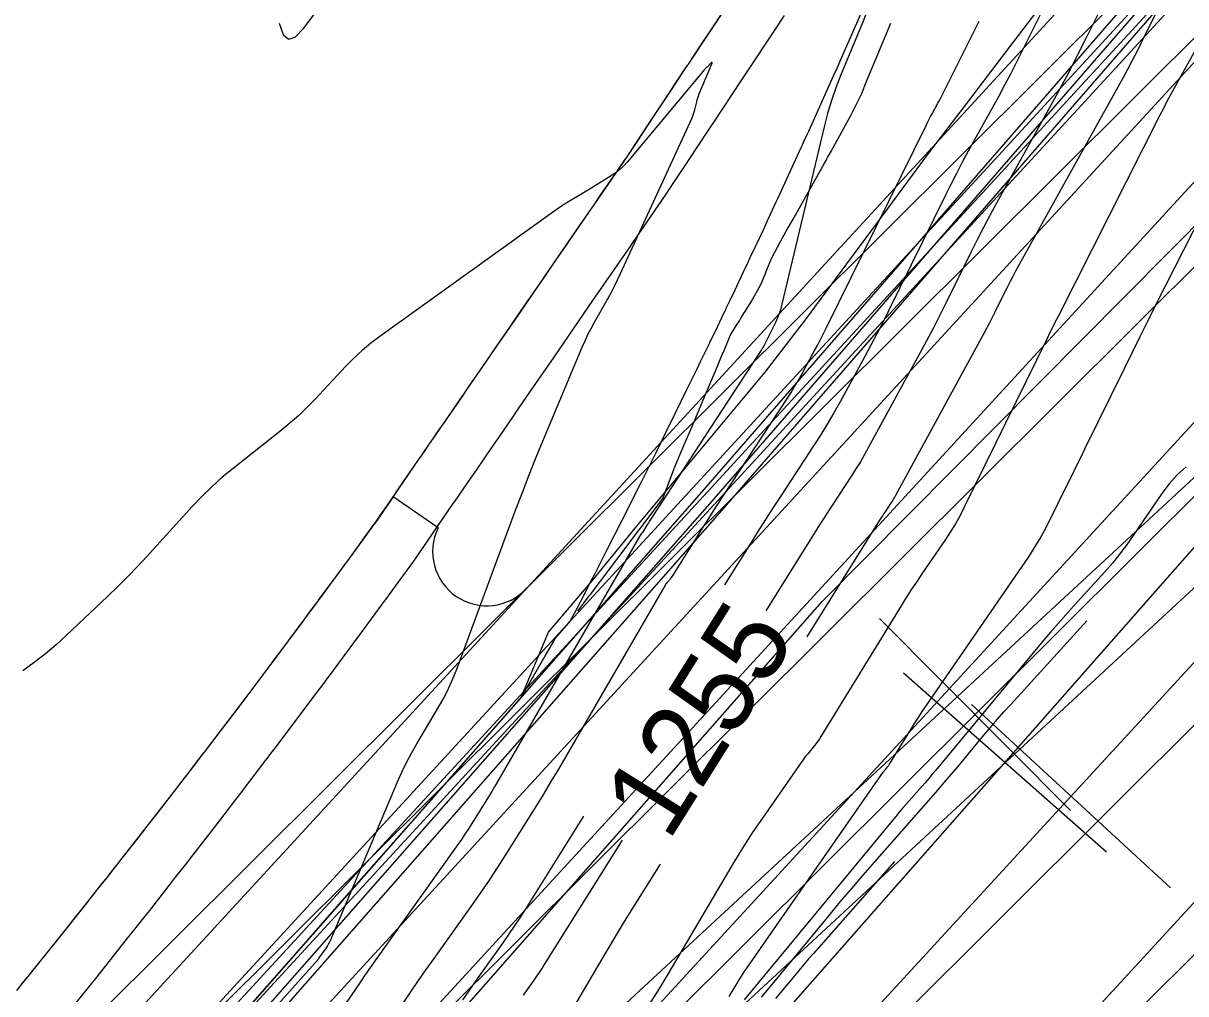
# Model space of a CAD drawing. Extents: x 658976 to 668721, y 639543 to 647196.
# Drawn here: x 662119.6 to 662205.5, y 643027.6 to 643099.3 of the extents above; entities that cross this region are included whole.
import ezdxf

# ---------------------------------------------------------------- set-up
doc = ezdxf.new("R2010")
doc.units = 0
for name, color, linetype in [('Ex_Contour Labels', 7, 'Continuous'), ('Ex_Major Contours', 7, 'Continuous'), ('Ex_Minor Contours', 7, 'Continuous'), ('R_Ramp 15 Degree_Min Ls', 7, 'Continuous'), ('R_Ramp 20 Degree Des Ls', 7, 'Continuous'), ('R_Ramp 20 Degree Des Ls Annot', 7, 'Continuous'), ('R_Ramp 20 Degree Existing Ramp', 7, 'Continuous'), ('R_Ramp 20 Degree_Min Ls', 7, 'Continuous')]:
    doc.layers.add(name, color=color, linetype=linetype)

msp = doc.modelspace()

# ---------------------------------------------------------------- linework, layer by layer
at = {"layer": 'Ex_Major Contours'}
for points in [[(662201.202, 643104.258), (662198.166, 643098.17), (662197.525, 643096.903), (662196.871, 643095.643), (662196.204, 643094.391), (662195.522, 643093.145), (662191.593, 643086.051), (662191.093, 643085.136), (662190.604, 643084.214), (662190.127, 643083.287), (662189.661, 643082.354), (662187.818, 643078.61), (662187.353, 643077.676), (662186.877, 643076.748), (662186.392, 643075.824), (662185.898, 643074.906), (662182.113, 643067.967), (662181.812, 643067.429), (662181.501, 643066.897), (662181.179, 643066.372), (662180.846, 643065.852), (662179.495, 643063.789), (662179.158, 643063.272), (662178.825, 643062.753), (662178.494, 643062.233), (662178.165, 643061.711), (662174.514, 643055.874)], [(662163.89, 643038.929), (662158.141, 643029.729), (662157.957, 643029.439), (662157.769, 643029.152), (662157.576, 643028.869), (662157.378, 643028.587), (662156.581, 643027.469)]]:
    msp.add_lwpolyline(points, dxfattribs=at)
at = {"layer": 'Ex_Minor Contours'}
for points in [[(662199.413, 643109.216), (662193.003, 643096.364), (662192.585, 643095.537), (662192.158, 643094.714), (662191.722, 643093.896), (662191.277, 643093.082), (662189.479, 643089.837), (662189.035, 643089.023), (662188.601, 643088.204), (662188.176, 643087.38), (662187.762, 643086.55), (662183.574, 643078.039), (662183.15, 643077.189), (662182.717, 643076.343), (662182.275, 643075.501), (662181.824, 643074.665), (662180.003, 643071.327), (662179.54, 643070.497), (662179.06, 643069.678), (662178.564, 643068.868), (662178.051, 643068.067), (662175.642, 643064.388), (662175.07, 643063.508), (662174.501, 643062.626), (662173.938, 643061.74), (662173.379, 643060.851), (662171.462, 643057.788)], [(662138.558, 643099.312), (662138.846, 643098.467), (662139.243, 643098.119), (662139.749, 643098.268), (662140.365, 643098.914), (662145.94, 643106.358)], [(662181.982, 643100.137), (662181.606, 643099.201), (662180.057, 643095.472), (662179.69, 643094.534), (662179.36, 643093.583), (662179.07, 643092.619), (662178.817, 643091.644), (662175.683, 643078.436), (662175.601, 643078.129), (662175.503, 643077.828), (662175.387, 643077.532), (662175.254, 643077.243), (662174.45, 643075.608), (662174.429, 643075.567), (662174.409, 643075.526), (662174.387, 643075.486), (662174.366, 643075.446), (662174.278, 643075.285), (662174.256, 643075.245), (662174.233, 643075.206), (662174.209, 643075.167), (662174.184, 643075.128), (662165.957, 643062.562), (662165.898, 643062.471), (662165.839, 643062.38), (662165.781, 643062.289), (662165.724, 643062.198), (662165.395, 643061.673), (662165.387, 643061.661), (662165.379, 643061.649), (662165.37, 643061.637), (662165.361, 643061.626), (662165.324, 643061.582), (662165.315, 643061.571), (662165.306, 643061.56), (662165.298, 643061.548), (662165.291, 643061.536), (662154.734, 643043.327), (662154.499, 643042.925), (662154.26, 643042.526), (662154.019, 643042.128), (662153.774, 643041.733), (662152.787, 643040.154), (662152.538, 643039.761), (662152.282, 643039.373), (662152.021, 643038.988), (662151.754, 643038.607), (662145.763, 643030.208), (662145.469, 643029.793), (662145.178, 643029.375), (662144.89, 643028.956), (662144.605, 643028.535), (662143.471, 643026.845)], [(662177.565, 643053.961), (662182.952, 643062.571), (662183.049, 643062.726), (662183.148, 643062.881), (662183.247, 643063.035), (662183.348, 643063.189), (662183.75, 643063.804), (662183.849, 643063.958), (662183.945, 643064.115), (662184.037, 643064.273), (662184.127, 643064.433), (662190.646, 643076.384), (662190.851, 643076.764), (662191.051, 643077.145), (662191.248, 643077.529), (662191.44, 643077.915), (662192.202, 643079.464), (662192.395, 643079.849), (662192.592, 643080.233), (662192.794, 643080.614), (662193.001, 643080.992), (662200.908, 643095.268), (662201.261, 643095.913), (662201.607, 643096.561), (662201.945, 643097.214), (662202.277, 643097.87), (662203.59, 643100.501)], [(662147.72, 643026.885), (662148.284, 643027.719), (662148.854, 643028.548), (662149.429, 643029.374), (662150.011, 643030.195), (662152.874, 643034.209), (662153.491, 643035.089), (662154.095, 643035.977), (662154.684, 643036.874), (662155.261, 643037.781), (662157.538, 643041.426), (662158.103, 643042.339), (662158.661, 643043.257), (662159.212, 643044.18), (662159.754, 643045.107), (662167.072, 643057.729), (662167.114, 643057.798), (662167.16, 643057.865), (662167.208, 643057.93), (662167.259, 643057.993), (662167.47, 643058.242), (662167.521, 643058.305), (662167.57, 643058.369), (662167.617, 643058.436), (662167.661, 643058.504), (662169.518, 643061.471), (662169.843, 643061.988), (662170.171, 643062.503), (662170.501, 643063.016), (662170.834, 643063.528), (662176.118, 643071.598), (662176.386, 643072.017), (662176.646, 643072.442), (662176.898, 643072.871), (662177.141, 643073.306), (662178.095, 643075.055), (662178.331, 643075.494), (662178.563, 643075.934), (662178.79, 643076.378), (662179.012, 643076.824), (662186.38, 643091.798), (662186.481, 643092), (662186.584, 643092.2), (662186.69, 643092.399), (662186.798, 643092.597), (662187.235, 643093.386), (662187.343, 643093.583), (662187.449, 643093.782), (662187.552, 643093.982), (662187.654, 643094.183), (662190.276, 643099.441)], [(662206.294, 643097.39), (662204.696, 643094.504), (662204.423, 643094.006), (662204.156, 643093.507), (662203.893, 643093.005), (662203.634, 643092.501), (662196.13, 643077.679), (662195.992, 643077.407), (662195.856, 643077.134), (662195.72, 643076.861), (662195.586, 643076.587), (662195.049, 643075.492), (662194.915, 643075.218), (662194.781, 643074.944), (662194.647, 643074.67), (662194.513, 643074.397), (662189.208, 643063.576), (662188.876, 643062.93), (662188.522, 643062.297), (662188.144, 643061.678), (662187.744, 643061.072), (662186.095, 643058.675), (662185.687, 643058.074), (662185.287, 643057.467), (662184.895, 643056.855), (662184.511, 643056.237), (662178.59, 643046.577), (662178.482, 643046.408), (662178.368, 643046.243), (662178.248, 643046.082), (662178.123, 643045.925), (662177.61, 643045.307), (662177.483, 643045.151), (662177.36, 643044.992), (662177.24, 643044.831), (662177.123, 643044.668), (662174.1, 643040.319), (662173.565, 643039.535), (662173.046, 643038.741), (662172.541, 643037.937), (662172.051, 643037.124), (662167.274, 643029.017), (662166.541, 643027.803), (662165.782, 643026.606)], [(662132.544, 643020.191), (662141.438, 643030.114), (662141.445, 643030.122), (662141.452, 643030.131), (662141.459, 643030.139), (662141.465, 643030.148), (662141.49, 643030.185), (662141.502, 643030.203), (662141.514, 643030.221), (662142.047, 643030.968), (662142.134, 643031.097), (662142.214, 643031.231), (662142.286, 643031.369), (662142.351, 643031.511), (662147.307, 643043.244), (662147.625, 643043.962), (662147.967, 643044.668), (662148.333, 643045.362), (662148.723, 643046.044), (662150.332, 643048.748), (662150.718, 643049.431), (662151.072, 643050.13), (662151.394, 643050.845), (662151.683, 643051.574), (662156.031, 643063.307), (662156.526, 643064.621), (662157.034, 643065.93), (662157.557, 643067.234), (662158.092, 643068.532), (662160.952, 643075.363), (662161.156, 643075.832), (662161.374, 643076.293), (662161.605, 643076.748), (662161.85, 643077.197), (662162.856, 643078.977), (662163.102, 643079.424), (662163.34, 643079.877), (662163.567, 643080.334), (662163.785, 643080.796), (662169.069, 643092.304), (662169.13, 643092.446), (662169.184, 643092.591), (662169.23, 643092.738), (662169.27, 643092.887), (662169.413, 643093.49), (662169.451, 643093.64), (662169.496, 643093.787), (662169.547, 643093.933), (662169.603, 643094.077), (662170.525, 643096.297), (662170.549, 643096.369), (662170.546, 643096.401), (662170.516, 643096.392), (662170.458, 643096.342), (662170.171, 643096.061), (662170.1, 643095.99), (662170.031, 643095.917), (662169.964, 643095.843), (662169.899, 643095.767), (662164.274, 643089.04), (662164.024, 643088.763), (662163.754, 643088.509), (662163.465, 643088.277), (662163.157, 643088.067), (662161.657, 643087.129), (662161.453, 643087.003), (662161.248, 643086.878), (662161.043, 643086.754), (662160.836, 643086.631), (662160.01, 643086.143), (662159.804, 643086.019), (662159.602, 643085.89), (662159.403, 643085.757), (662159.206, 643085.619), (662145.998, 643076.149), (662145.33, 643075.645), (662144.689, 643075.109), (662144.075, 643074.543), (662143.488, 643073.945), (662141.197, 643071.492), (662140.613, 643070.89), (662140.008, 643070.312), (662139.382, 643069.757), (662138.734, 643069.226), (662135.155, 643066.401), (662134.353, 643065.741), (662133.581, 643065.05), (662132.838, 643064.328), (662132.125, 643063.574), (662128.809, 643059.923), (662128.1, 643059.157), (662127.376, 643058.405), (662126.638, 643057.667), (662125.886, 643056.942), (662122.849, 643054.073), (662122.078, 643053.371), (662121.282, 643052.698), (662120.462, 643052.056), (662119.617, 643051.443)], [(662171.818, 643027.371), (662172.369, 643028.304), (662172.508, 643028.537), (662172.652, 643028.766), (662172.801, 643028.993), (662172.953, 643029.216), (662183.195, 643043.945), (662183.231, 643043.997), (662183.269, 643044.048), (662183.308, 643044.098), (662183.349, 643044.147), (662183.511, 643044.343), (662183.551, 643044.393), (662183.589, 643044.444), (662183.625, 643044.496), (662183.659, 643044.549), (662185.229, 643047.111), (662185.505, 643047.555), (662185.787, 643047.994), (662186.074, 643048.43), (662186.367, 643048.862), (662193.941, 643059.874), (662194.356, 643060.502), (662194.747, 643061.144), (662195.115, 643061.8), (662195.459, 643062.47), (662196.786, 643065.178), (662197.118, 643065.855), (662197.45, 643066.532), (662197.781, 643067.209), (662198.113, 643067.886), (662200.982, 643073.744), (662201.573, 643074.946), (662202.168, 643076.145), (662202.766, 643077.342), (662203.369, 643078.537), (662206.771, 643085.256)], [(662205.586, 643066.525), (662204.918, 643065.93), (662204.313, 643065.271), (662203.771, 643064.548), (662201.668, 643061.435), (662201.176, 643060.735), (662200.66, 643060.054), (662200.12, 643059.393), (662199.555, 643058.75), (662197.245, 643056.22), (662196.672, 643055.584), (662196.106, 643054.941), (662195.547, 643054.293), (662194.996, 643053.637), (662187.082, 643044.113), (662186.818, 643043.796), (662186.551, 643043.482), (662186.281, 643043.17), (662186.01, 643042.859), (662184.919, 643041.621), (662184.648, 643041.31), (662184.379, 643040.997), (662184.112, 643040.682), (662183.848, 643040.365), (662172.908, 643027.119)], [(662174.189, 643027.317), (662174.738, 643027.978), (662179.188, 643033.365), (662180.021, 643034.366), (662180.862, 643035.361), (662181.712, 643036.348), (662182.569, 643037.329), (662186.734, 643042.059), (662187.232, 643042.629), (662187.726, 643043.202), (662188.215, 643043.778), (662188.701, 643044.358), (662190.634, 643046.685), (662191.121, 643047.264), (662191.614, 643047.837), (662192.114, 643048.404), (662192.62, 643048.965), (662198.241, 643055.125)], [(662161.047, 643040.711), (662156.734, 643033.808), (662156.337, 643033.183), (662155.931, 643032.565), (662155.515, 643031.953), (662155.09, 643031.348), (662153.371, 643028.938), (662152.944, 643028.334), (662152.521, 643027.727), (662152.102, 643027.117)], [(662184.016, 643037.35), (662178.039, 643030.564), (662177.681, 643030.154), (662177.326, 643029.741), (662176.975, 643029.326), (662176.626, 643028.907), (662175.24, 643027.229)], [(662160.295, 643026.53), (662162.7, 643030.612), (662163.132, 643031.339), (662163.568, 643032.063), (662164.009, 643032.784), (662164.455, 643033.503), (662166.732, 643037.147)]]:
    msp.add_lwpolyline(points, dxfattribs=at)
at = {"layer": 'R_Ramp 15 Degree_Min Ls'}
for p, q in [((662027.08, 642928.345), (662234.904, 643135.3)), ((662031.314, 642924.093), (662239.138, 643131.049)), ((662039.781, 642915.59), (662247.605, 643122.545)), ((661999.484, 642858.526), (662256.073, 643114.042)), ((662056.716, 642898.584), (662264.54, 643105.539)), ((662065.184, 642890.081), (662273.008, 643097.036))]:
    msp.add_line(p, q, dxfattribs=at)
msp.add_lwpolyline([(662182.91, 643055.298), (662197.022, 643041.126)], dxfattribs=at)
at = {"layer": 'R_Ramp 20 Degree Des Ls'}
for p, q in [((662169.622, 643064.443), (662284.307, 643196.544)), ((662170.373, 643063.782), (662285.1, 643195.934)), ((662171.124, 643063.122), (662285.893, 643195.325)), ((662178.678, 643056.568), (662302.163, 643181.013)), ((662070.674, 642951.987), (662169.622, 643064.443)), ((662071.384, 642951.282), (662170.373, 643063.782)), ((662072.094, 642950.578), (662171.124, 643063.122)), ((662079.59, 642943.956), (662178.678, 643056.568))]:
    msp.add_line(p, q, dxfattribs=at)
for points in [[(662136.593, 643026.906), (662139.896, 643030.66), (662143.199, 643034.413), (662146.501, 643038.167), (662149.804, 643041.921), (662153.107, 643045.674), (662156.41, 643049.428), (662158.457, 643054.287), (662161.688, 643058.104), (662164.857, 643061.976), (662168.061, 643065.817), (662171.261, 643069.661), (662174.46, 643073.506), (662177.512, 643077.48), (662180.5, 643081.512), (662183.487, 643085.543), (662186.473, 643089.576), (662189.525, 643093.551), (662192.552, 643097.547), (662195.566, 643101.555)], [(662119.503, 643028.232), (662119.945, 643028.777), (662120.013, 643028.861), (662120.079, 643028.943), (662121.709, 643030.971), (662122.147, 643031.516), (662122.159, 643031.531), (662122.213, 643031.599), (662122.581, 643032.06), (662122.887, 643032.444), (662124.337, 643034.264), (662124.402, 643034.346), (662124.871, 643034.94), (662125.112, 643035.246), (662125.566, 643035.821), (662125.633, 643035.905), (662125.688, 643035.974), (662125.715, 643036.009), (662125.867, 643036.202), (662126.514, 643037.021), (662126.579, 643037.103), (662126.867, 643037.471), (662128.008, 643038.929), (662128.534, 643039.602), (662128.662, 643039.765), (662128.664, 643039.767), (662128.68, 643039.788), (662128.743, 643039.869), (662129.186, 643040.44), (662130.817, 643042.543), (662130.833, 643042.563), (662130.836, 643042.567), (662130.895, 643042.644), (662131.12, 643042.936), (662131.664, 643043.643), (662132.653, 643044.93), (662132.974, 643045.348), (662133.036, 643045.428), (662134.205, 643046.964), (662134.641, 643047.535), (662135.103, 643048.142), (662135.163, 643048.221), (662136.087, 643049.445), (662137.204, 643050.924), (662137.22, 643050.945), (662137.267, 643051.008), (662137.279, 643051.023), (662137.355, 643051.125), (662137.592, 643051.442), (662138.194, 643052.247), (662139.196, 643053.585), (662139.308, 643053.736), (662139.324, 643053.757), (662139.382, 643053.834), (662139.491, 643053.981), (662140.3, 643055.073), (662140.516, 643055.364), (662140.977, 643055.986), (662141.415, 643056.577), (662141.472, 643056.654), (662142.395, 643057.91), (662142.86, 643058.542), (662143.31, 643059.154), (662143.415, 643059.298), (662143.495, 643059.406), (662143.508, 643059.424), (662143.55, 643059.482), (662145.561, 643062.244), (662145.616, 643062.319), (662146.18, 643063.138), (662146.271, 643063.271), (662146.309, 643063.326), (662147.151, 643064.55), (662147.237, 643064.675), (662147.238, 643064.676), (662147.24, 643064.679), (662147.751, 643065.423), (662148.538, 643066.566), (662148.637, 643066.711), (662149.146, 643067.45), (662149.394, 643067.81), (662150.396, 643069.267), (662150.507, 643069.429), (662151.849, 643071.379), (662152.019, 643071.627), (662152.607, 643072.48), (662153.555, 643073.858), (662154.892, 643075.802), (662155.818, 643077.149), (662156.716, 643078.453), (662157.764, 643079.976), (662158.697, 643081.333), (662159.029, 643081.816), (662159.88, 643083.052), (662159.888, 643083.065), (662160.635, 643084.15), (662161.209, 643084.984), (662161.324, 643085.151), (662161.381, 643085.235), (662161.439, 643085.318), (662161.467, 643085.36), (662161.65, 643085.626), (662161.772, 643085.803), (662162.239, 643086.482), (662163.047, 643087.655), (662163.506, 643088.323), (662163.692, 643088.594), (662164.155, 643089.266), (662164.216, 643089.355), (662164.217, 643089.356), (662164.953, 643090.468), (662165.417, 643091.17), (662166.165, 643092.3), (662166.32, 643092.534), (662168.542, 643095.893), (662168.665, 643096.079), (662168.694, 643096.122), (662168.737, 643096.188), (662168.798, 643096.28), (662169.115, 643096.758), (662169.255, 643096.97), (662169.673, 643097.603), (662170.722, 643099.187), (662171.667, 643100.615)], [(662136.848, 643027.195), (662137.55, 643027.993), (662137.62, 643028.073), (662137.935, 643028.43), (662139.181, 643029.847), (662139.756, 643030.5), (662139.896, 643030.659), (662139.898, 643030.661), (662139.915, 643030.681), (662139.985, 643030.76), (662140.472, 643031.313), (662142.264, 643033.35), (662142.281, 643033.37), (662142.285, 643033.374), (662142.35, 643033.448), (662142.598, 643033.73), (662143.199, 643034.413), (662144.293, 643035.656), (662144.648, 643036.06), (662144.716, 643036.137), (662146.018, 643037.616), (662146.502, 643038.167), (662147.017, 643038.751), (662147.084, 643038.828), (662148.118, 643040.003), (662149.368, 643041.424), (662149.386, 643041.444), (662149.439, 643041.504), (662149.452, 643041.519), (662149.538, 643041.617), (662149.805, 643041.92), (662150.483, 643042.691), (662151.612, 643043.974), (662151.739, 643044.118), (662151.756, 643044.138), (662151.822, 643044.212), (662151.945, 643044.353), (662152.863, 643045.396), (662153.108, 643045.674), (662153.631, 643046.269), (662154.128, 643046.833), (662154.193, 643046.907), (662155.246, 643048.104), (662155.776, 643048.707), (662156.29, 643049.29), (662156.411, 643049.428), (662156.48, 643049.547), (662156.491, 643049.567), (662156.528, 643049.631), (662158.286, 643052.672), (662158.334, 643052.755), (662158.846, 643053.639), (662158.928, 643053.782), (662158.963, 643053.842), (662159.967, 643054.983), (662160.069, 643055.1), (662160.07, 643055.1), (662160.072, 643055.103), (662160.502, 643055.932), (662161.16, 643057.205), (662161.243, 643057.367), (662161.667, 643058.191), (662161.874, 643058.593), (662162.705, 643060.219), (662162.797, 643060.4), (662163.903, 643062.579), (662164.043, 643062.857), (662164.525, 643063.812), (662165.299, 643065.355), (662166.385, 643067.534), (662167.133, 643069.045), (662167.854, 643070.51), (662168.692, 643072.222), (662169.434, 643073.748), (662169.698, 643074.292), (662170.37, 643075.685), (662170.377, 643075.699), (662170.965, 643076.922), (662171.415, 643077.863), (662171.505, 643078.051), (662171.55, 643078.145), (662171.595, 643078.239), (662171.617, 643078.286), (662171.76, 643078.586), (662171.855, 643078.786), (662172.22, 643079.553), (662172.847, 643080.878), (662173.203, 643081.632), (662173.347, 643081.938), (662173.704, 643082.698), (662173.751, 643082.798), (662173.752, 643082.799), (662174.333, 643084.042), (662174.699, 643084.826), (662175.285, 643086.089), (662175.407, 643086.352), (662177.134, 643090.112), (662177.23, 643090.321), (662177.252, 643090.369), (662177.285, 643090.443), (662177.332, 643090.546), (662177.576, 643091.082), (662177.684, 643091.319), (662178.006, 643092.029), (662178.808, 643093.806), (662179.527, 643095.41), (662179.711, 643095.822), (662179.752, 643095.913), (662180.043, 643096.567), (662181.811, 643100.571)], [(662160.617, 643055.846), (662161.471, 643056.974), (662161.581, 643057.116), (662162.133, 643057.846), (662162.403, 643058.202), (662163.49, 643059.642), (662163.611, 643059.802), (662165.064, 643061.732), (662165.249, 643061.977), (662165.885, 643062.823), (662166.91, 643064.188), (662167.786, 643066.526), (662168.463, 643068.093), (662169.114, 643069.612), (662169.868, 643071.388), (662170.535, 643072.971), (662170.772, 643073.535), (662171.375, 643074.979), (662171.381, 643074.994), (662171.907, 643076.262), (662172.449, 643077.141), (662172.56, 643077.315), (662172.615, 643077.403), (662172.67, 643077.49), (662172.698, 643077.533), (662172.873, 643077.811), (662172.986, 643077.999), (662173.422, 643078.718), (662174.137, 643079.986), (662174.461, 643080.764), (662174.592, 643081.079), (662174.916, 643081.864), (662174.959, 643081.968), (662174.959, 643081.969), (662175.597, 643083.176), (662176.022, 643083.921), (662176.704, 643085.123), (662176.846, 643085.373), (662178.853, 643088.955), (662178.964, 643089.155), (662178.989, 643089.201), (662179.028, 643089.271), (662179.085, 643089.369), (662179.368, 643089.88), (662179.493, 643090.106), (662179.867, 643090.784), (662180.798, 643092.482), (662181.576, 643094.053), (662181.748, 643094.474), (662181.786, 643094.568), (662182.057, 643095.238), (662183.743, 643099.311)]]:
    msp.add_lwpolyline(points, dxfattribs=at)
at = {"layer": 'R_Ramp 20 Degree Des Ls Annot'}
msp.add_line((662002.885, 642829.533), (662307.747, 643176.006), dxfattribs=at)
msp.add_lwpolyline([(662184.684, 643051.284), (662199.699, 643038.072)], dxfattribs=at)
at = {"layer": 'R_Ramp 20 Degree Existing Ramp'}
for p, q in [((662009.596, 642838.319), (662282.005, 643134.554)), ((662066.291, 642959.068), (662201.711, 643106.332)), ((662069.154, 642956.272), (662204.677, 643103.648)), ((662069.87, 642955.573), (662205.391, 643102.947)), ((662070.586, 642954.874), (662206.105, 643102.246)), ((662073.449, 642952.078), (662208.826, 643099.296)), ((662077.866, 642948.017), (662213.243, 643095.235)), ((662000.763, 642846.441), (662222.076, 643087.112)), ((662018.429, 642830.196), (662239.742, 643070.867)), ((662150.304, 643062), (662146.973, 643064.291))]:
    msp.add_line(p, q, dxfattribs=at)
for points in [[(662146.973, 643064.291), (662145.616, 643062.319)], [(662189.704, 643048.954), (662204.426, 643035.416)]]:
    msp.add_lwpolyline(points, dxfattribs=at)
msp.add_arc((662153.9, 643060.249), 4, 154.03601, 317.39933, dxfattribs=at)
at = {"layer": 'R_Ramp 20 Degree_Min Ls'}
for p, q in [((662245.693, 643102.328), (662117.039, 642983.233)), ((662250.025, 643098.177), (662121.371, 642979.082))]:
    msp.add_line(p, q, dxfattribs=at)
for points in [[(662119.173, 643027.824), (662119.967, 643028.804), (662120.013, 643028.861), (662122.213, 643031.599), (662123.107, 643032.72), (662123.121, 643032.738), (662124.402, 643034.346), (662125.112, 643035.246), (662125.867, 643036.202), (662126.226, 643036.656), (662126.579, 643037.103), (662126.867, 643037.471), (662128.047, 643038.979), (662128.743, 643039.869), (662129.322, 643040.615), (662130.895, 643042.644), (662132.395, 643044.595), (662133, 643045.381), (662133.036, 643045.428), (662135.163, 643048.221), (662135.446, 643048.596), (662137.279, 643051.023), (662138.474, 643052.62), (662138.964, 643053.276), (662139.196, 643053.585), (662139.382, 643053.834), (662141.46, 643056.636), (662141.472, 643056.654), (662141.48, 643056.664), (662143.508, 643059.424), (662143.55, 643059.482), (662144.461, 643060.733), (662145.616, 643062.319), (662147.371, 643064.869), (662148.538, 643066.566), (662148.637, 643066.711), (662149.336, 643067.727), (662149.668, 643068.208), (662149.955, 643068.626), (662150.242, 643069.043), (662150.816, 643069.878), (662151.39, 643070.712), (662151.965, 643071.547), (662151.965, 643071.548), (662151.97, 643071.555), (662152.986, 643073.032), (662153.102, 643073.201), (662153.113, 643073.217), (662154.251, 643074.871), (662155.984, 643077.39), (662158.856, 643081.564), (662161.65, 643085.626), (662161.727, 643085.737), (662161.772, 643085.803), (662162.097, 643086.274), (662164.216, 643089.355), (662164.589, 643089.919), (662165.908, 643091.912), (662167.394, 643094.157), (662167.954, 643095.005), (662168.235, 643095.429), (662168.235, 643095.43), (662168.515, 643095.852), (662168.737, 643096.188), (662168.798, 643096.28), (662170.198, 643098.395), (662172.34, 643101.633)], [(662122.901, 643026.093), (662125.102, 643028.831), (662125.995, 643029.953), (662126.009, 643029.971), (662127.29, 643031.579), (662128.001, 643032.478), (662128.756, 643033.435), (662129.114, 643033.889), (662129.467, 643034.335), (662129.755, 643034.704), (662130.935, 643036.212), (662131.631, 643037.101), (662132.21, 643037.847), (662133.784, 643039.876), (662135.283, 643041.827), (662135.888, 643042.614), (662135.924, 643042.661), (662138.052, 643045.454), (662138.334, 643045.829), (662140.167, 643048.256), (662141.362, 643049.853), (662141.853, 643050.509), (662142.084, 643050.818), (662142.27, 643051.067), (662144.348, 643053.869), (662144.361, 643053.886), (662144.368, 643053.897), (662146.396, 643056.657), (662146.439, 643056.715), (662147.349, 643057.965), (662148.504, 643059.552), (662150.259, 643062.102), (662151.426, 643063.798), (662151.526, 643063.943), (662152.224, 643064.959), (662152.556, 643065.441), (662152.843, 643065.858), (662153.13, 643066.276), (662153.704, 643067.11), (662154.279, 643067.945), (662154.853, 643068.78), (662154.853, 643068.781), (662154.859, 643068.788), (662155.875, 643070.265), (662155.991, 643070.433), (662156.001, 643070.449), (662157.139, 643072.103), (662158.873, 643074.623), (662161.744, 643078.796), (662164.538, 643082.858), (662164.615, 643082.97), (662164.66, 643083.035), (662164.985, 643083.507), (662167.104, 643086.588), (662167.478, 643087.152), (662168.796, 643089.144), (662170.282, 643091.39), (662170.843, 643092.238), (662171.123, 643092.661), (662171.124, 643092.662), (662171.403, 643093.085), (662171.626, 643093.421), (662171.687, 643093.513), (662173.086, 643095.628), (662175.229, 643098.866), (662175.89, 643099.866)]]:
    msp.add_lwpolyline(points, dxfattribs=at)

# ---------------------------------------------------------------- texts
at = {"layer": 'Ex_Contour Labels'}
msp.add_text('1255', height=6, rotation=57.91355, dxfattribs=at).set_placement((662167.317, 643038.748))

doc.saveas('drawing.dxf')
